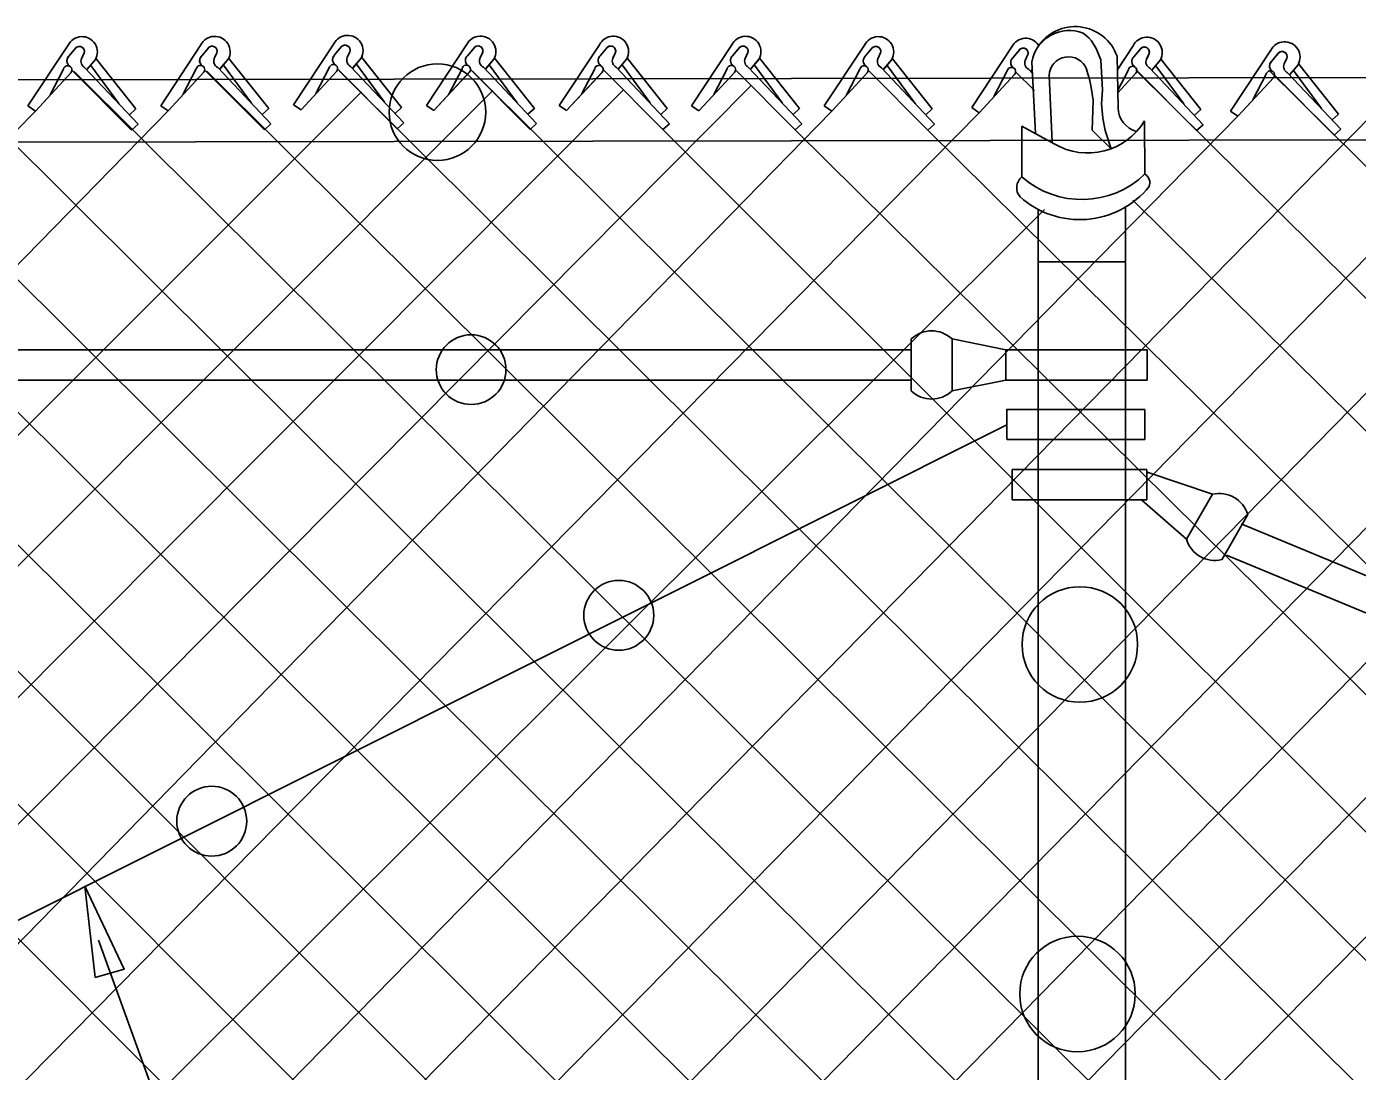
# Model space of a CAD drawing. Extents: x 0 to 1270, y 0 to 830.
# Drawn here: x 702.02 to 742.38, y 407.31 to 439.01 of the extents above; entities that cross this region are included whole.
import ezdxf

# ---------------------------------------------------------------- set-up
doc = ezdxf.new("R2010")
doc.units = 0
doc.layers.add('sb_Chainlink Fence', color=7, linetype='Continuous')
doc.layers.add('sb_Existing Structural Steel', color=7, linetype='Continuous')

msp = doc.modelspace()

# ---------------------------------------------------------------- linework, layer by layer
at = {"layer": 'sb_Chainlink Fence'}
for p, q in [((703.277, 438.445), (702.059, 436.601)), ((703.301, 438.111), (703.523, 438.374)), ((703.503, 438.353), (703.301, 438.111)), ((707.304, 438.453), (706.086, 436.609)), ((707.328, 438.119), (707.55, 438.383)), ((707.53, 438.361), (707.328, 438.119)), ((711.335, 438.483), (710.117, 436.639)), ((711.359, 438.149), (711.582, 438.412)), ((711.561, 438.391), (711.359, 438.149)), ((715.364, 438.461), (714.145, 436.616)), ((715.387, 438.127), (715.61, 438.39)), ((715.589, 438.368), (715.387, 438.127)), ((719.39, 438.458), (718.172, 436.614)), ((719.414, 438.124), (719.636, 438.387)), ((719.616, 438.366), (719.414, 438.124)), ((723.405, 438.455), (722.186, 436.611)), ((723.428, 438.121), (723.651, 438.385)), ((723.63, 438.363), (723.428, 438.121)), ((727.431, 438.445), (726.213, 436.601)), ((727.455, 438.111), (727.678, 438.374)), ((727.657, 438.353), (727.455, 438.111)), ((703.764, 438.21), (703.682, 438.033)), ((703.682, 438.039), (703.764, 438.206)), ((703.855, 437.715), (704.103, 438.008)), ((703.859, 437.72), (704.104, 438.009)), ((704.103, 438.008), (704.121, 438.042)), ((704.121, 438.042), (704.137, 438.079)), ((705.333, 436.513), (704.127, 438.03)), ((707.791, 438.218), (707.709, 438.041)), ((707.709, 438.047), (707.791, 438.214)), ((707.883, 437.724), (708.13, 438.017)), ((707.886, 437.728), (708.131, 438.018)), ((708.13, 438.017), (708.148, 438.051)), ((708.148, 438.051), (708.164, 438.087)), ((709.36, 436.521), (708.154, 438.038)), ((711.822, 438.248), (711.74, 438.071)), ((711.741, 438.077), (711.822, 438.244)), ((711.9, 437.737), (712.161, 438.047)), ((711.917, 437.758), (712.163, 438.048)), ((712.161, 438.047), (712.18, 438.081)), ((712.18, 438.081), (712.195, 438.117)), ((713.392, 436.551), (712.185, 438.068)), ((715.85, 438.226), (715.769, 438.048)), ((715.769, 438.055), (715.85, 438.222)), ((715.942, 437.731), (716.19, 438.024)), ((715.945, 437.736), (716.191, 438.025)), ((716.19, 438.024), (716.208, 438.058)), ((716.208, 438.058), (716.223, 438.095)), ((717.42, 436.528), (716.214, 438.046)), ((719.877, 438.223), (719.795, 438.046)), ((719.795, 438.052), (719.877, 438.219)), ((719.969, 437.728), (720.216, 438.021)), ((719.972, 437.733), (720.217, 438.022)), ((720.216, 438.021), (720.234, 438.055)), ((720.234, 438.055), (720.25, 438.092)), ((721.446, 436.526), (720.24, 438.043)), ((723.891, 438.22), (723.81, 438.043)), ((723.81, 438.049), (723.891, 438.216)), ((723.983, 437.726), (724.231, 438.019)), ((723.986, 437.73), (724.232, 438.02)), ((724.231, 438.019), (724.249, 438.053)), ((724.249, 438.053), (724.264, 438.089)), ((725.461, 436.523), (724.255, 438.04)), ((727.918, 438.21), (727.836, 438.033)), ((727.837, 438.039), (727.918, 438.206)), ((728.01, 437.715), (728.257, 438.008)), ((728.013, 437.72), (728.259, 438.009)), ((728.257, 438.008), (728.276, 438.042)), ((728.276, 438.042), (728.291, 438.079)), ((729.488, 436.513), (728.281, 438.03)), ((739.754, 438.29), (738.536, 436.445)), ((739.778, 437.955), (740, 438.219)), ((739.98, 438.197), (739.778, 437.955)), ((740.241, 438.054), (740.159, 437.877)), ((740.159, 437.883), (740.241, 438.05)), ((691.468, 437.549), (746.99, 382.258)), ((699.433, 437.644), (755.055, 382.285)), ((702.282, 436.448), (703.366, 437.617)), ((702.282, 436.448), (703.36, 437.61)), ((703.138, 437.717), (702.732, 436.942)), ((703.389, 437.692), (705.203, 435.87)), ((703.457, 437.652), (759.082, 382.295)), ((703.788, 437.763), (705.401, 436.05)), ((704.814, 436.679), (703.965, 437.834)), ((706.309, 436.457), (707.394, 437.625)), ((706.309, 436.457), (707.387, 437.619)), ((707.165, 437.726), (706.759, 436.95)), ((707.416, 437.7), (709.23, 435.879)), ((707.48, 437.659), (763.109, 382.287)), ((707.815, 437.771), (709.428, 436.058)), ((708.841, 436.687), (707.992, 437.842)), ((710.34, 436.486), (711.425, 437.655)), ((710.34, 436.486), (711.418, 437.648)), ((711.196, 437.756), (710.791, 436.98)), ((711.447, 437.73), (713.261, 435.909)), ((711.507, 437.662), (767.14, 382.257)), ((711.846, 437.801), (713.459, 436.088)), ((712.872, 436.717), (712.024, 437.872)), ((714.368, 436.464), (715.453, 437.633)), ((714.368, 436.464), (715.446, 437.626)), ((715.225, 437.733), (714.819, 436.957)), ((715.476, 437.708), (717.289, 435.886)), ((715.541, 437.659), (771.169, 382.279)), ((715.875, 437.779), (717.487, 436.065)), ((716.901, 436.695), (716.052, 437.849)), ((718.395, 436.461), (719.48, 437.63)), ((718.395, 436.461), (719.473, 437.623)), ((719.251, 437.73), (718.845, 436.955)), ((719.502, 437.705), (721.316, 435.883)), ((719.901, 437.776), (721.514, 436.063)), ((720.927, 436.692), (720.078, 437.847)), ((722.409, 436.459), (723.494, 437.627)), ((722.409, 436.459), (723.487, 437.62)), ((723.266, 437.728), (722.86, 436.952)), ((723.517, 437.702), (725.33, 435.881)), ((723.916, 437.773), (725.528, 436.06)), ((724.942, 436.689), (724.093, 437.844)), ((726.436, 436.448), (727.521, 437.617)), ((726.436, 436.448), (727.514, 437.61)), ((727.293, 437.717), (726.887, 436.942)), ((727.543, 437.692), (729.357, 435.87)), ((727.942, 437.763), (729.555, 436.05)), ((728.968, 436.679), (728.12, 437.834)), ((735.663, 437.689), (791.511, 382.315)), ((739.615, 437.562), (739.209, 436.786)), ((739.712, 437.671), (795.537, 382.318)), ((740.265, 437.607), (741.878, 435.894)), ((740.332, 437.56), (740.58, 437.853)), ((740.336, 437.564), (740.581, 437.854)), ((741.291, 436.523), (740.442, 437.678)), ((740.58, 437.853), (740.598, 437.887)), ((740.598, 437.887), (740.614, 437.923)), ((741.81, 436.357), (740.604, 437.875)), ((669.349, 382.146), (724, 437.235)), ((687.473, 437.513), (742.961, 382.236)), ((695.527, 437.52), (751.016, 382.261)), ((738.759, 436.293), (739.844, 437.461)), ((738.759, 436.293), (739.837, 437.455)), ((739.866, 437.536), (741.68, 435.715)), ((657.257, 382.109), (712.176, 437.033)), ((661.284, 382.112), (716.159, 437.073)), ((665.323, 382.136), (720.131, 437.097)), ((649.198, 382.117), (702.282, 436.448)), ((653.229, 382.087), (706.309, 436.457)), ((673.377, 382.138), (726.436, 436.448)), ((677.408, 382.108), (730.907, 436.398)), ((702.059, 436.601), (702.282, 436.448)), ((705.333, 436.513), (705.135, 436.333)), ((706.086, 436.609), (706.309, 436.457)), ((709.36, 436.521), (709.163, 436.342)), ((710.117, 436.639), (710.34, 436.486)), ((713.392, 436.551), (713.194, 436.372)), ((714.145, 436.616), (714.368, 436.464)), ((717.42, 436.528), (717.222, 436.349)), ((718.172, 436.614), (718.395, 436.461)), ((721.446, 436.526), (721.249, 436.346)), ((722.186, 436.611), (722.409, 436.459)), ((725.461, 436.523), (725.263, 436.344)), ((726.213, 436.601), (726.436, 436.448)), ((729.488, 436.513), (729.29, 436.333)), ((738.536, 436.445), (738.759, 436.293)), ((741.81, 436.357), (741.613, 436.178)), ((685.665, 382.172), (738.759, 436.293)), ((689.692, 382.182), (742.785, 436.29)), ((693.719, 382.174), (746.824, 436.266)), ((697.75, 382.144), (750.851, 436.256)), ((701.779, 382.167), (754.878, 436.264)), ((705.401, 436.05), (705.203, 435.87)), ((705.805, 382.169), (758.909, 436.294)), ((709.428, 436.058), (709.23, 435.879)), ((709.794, 382.2), (762.938, 436.272)), ((713.459, 436.088), (713.261, 435.909)), ((713.82, 382.21), (767.166, 436.23)), ((717.487, 436.065), (717.289, 435.886)), ((721.514, 436.063), (721.316, 435.883)), ((725.528, 436.06), (725.33, 435.881)), ((729.555, 436.05), (729.357, 435.87)), ((677.221, 435.844), (730.876, 382.264)), ((681.311, 435.851), (734.903, 382.274)), ((685.338, 435.862), (738.93, 382.266)), ((721.316, 435.883), (775.548, 381.679)), ((725.33, 435.881), (779.424, 382.331)), ((729.357, 435.87), (783.451, 382.323)), ((741.878, 435.894), (741.68, 435.715)), ((735.575, 433.747), (787.482, 382.293)), ((681.436, 382.13), (732.894, 433.464)), ((730.704, 338.038), (704.2, 411.292))]:
    msp.add_line(p, q, dxfattribs=at)
msp.add_lwpolyline([(704.1, 410.164), (703.783, 412.932), (704.981, 410.417)], close=True, dxfattribs=at)
for centre, radius, start, end in [((703.696, 438.238), 0.468, 330.7731, 153.6798), ((703.619, 438.255), 0.152, 342.5148, 140.1368), ((703.62, 438.256), 0.152, 340.7344, 129.2174), ((707.723, 438.246), 0.468, 330.7731, 153.6798), ((707.646, 438.264), 0.152, 342.5148, 140.1368), ((707.647, 438.265), 0.152, 340.7344, 129.2174), ((711.754, 438.276), 0.468, 330.7731, 153.6798), ((711.677, 438.294), 0.152, 342.5148, 140.1368), ((711.678, 438.294), 0.152, 340.7344, 129.2174), ((715.783, 438.254), 0.468, 330.7731, 153.6798), ((715.706, 438.271), 0.152, 342.5148, 140.1368), ((715.706, 438.272), 0.152, 340.7344, 129.2174), ((719.809, 438.251), 0.468, 330.7731, 153.6798), ((719.732, 438.268), 0.152, 342.5148, 140.1368), ((719.733, 438.269), 0.152, 340.7344, 129.2174), ((723.824, 438.248), 0.468, 330.7731, 153.6798), ((723.747, 438.266), 0.152, 342.5148, 140.1368), ((723.747, 438.266), 0.152, 340.7344, 129.2174), ((727.85, 438.238), 0.468, 330.7731, 153.6798), ((727.773, 438.255), 0.152, 342.5148, 140.1368), ((727.774, 438.256), 0.152, 340.7344, 129.2174), ((740.173, 438.082), 0.468, 330.7731, 153.6798), ((703.43, 437.969), 0.192, 140.2017, 233.0053), ((703.436, 437.969), 0.195, 133.6672, 232.2344), ((703.876, 437.953), 0.209, 156.4833, 245.1578), ((707.457, 437.977), 0.192, 140.2017, 233.0053), ((707.463, 437.978), 0.195, 133.6672, 232.2344), ((707.903, 437.961), 0.209, 156.4833, 245.1578), ((711.489, 438.007), 0.192, 140.2017, 233.0053), ((711.494, 438.007), 0.195, 133.6672, 232.2344), ((711.934, 437.991), 0.209, 156.4833, 245.1578), ((715.517, 437.985), 0.192, 140.2017, 233.0053), ((715.522, 437.985), 0.195, 133.6672, 232.2344), ((715.962, 437.969), 0.209, 156.4833, 245.1578), ((719.543, 437.982), 0.192, 140.2017, 233.0053), ((719.549, 437.982), 0.195, 133.6672, 232.2344), ((719.989, 437.966), 0.209, 156.4833, 245.1578), ((723.558, 437.979), 0.192, 140.2017, 233.0053), ((723.563, 437.98), 0.195, 133.6672, 232.2344), ((724.003, 437.963), 0.209, 156.4833, 245.1578), ((727.585, 437.969), 0.192, 140.2017, 233.0053), ((727.59, 437.969), 0.195, 133.6672, 232.2344), ((728.03, 437.953), 0.209, 156.4833, 245.1578), ((739.913, 437.814), 0.195, 133.6672, 232.2344), ((740.096, 438.1), 0.152, 342.5148, 140.1368), ((740.097, 438.101), 0.152, 340.7344, 129.2174), ((703.264, 437.695), 0.128, 319.0215, 170.0696), ((707.291, 437.704), 0.128, 319.0215, 170.0696), ((711.322, 437.733), 0.128, 319.0215, 170.0696), ((715.351, 437.711), 0.128, 319.0215, 170.0696), ((719.377, 437.708), 0.128, 319.0215, 170.0696), ((723.392, 437.706), 0.128, 319.0215, 170.0696), ((727.419, 437.695), 0.128, 319.0215, 170.0696), ((739.741, 437.54), 0.128, 319.0215, 170.0696), ((739.907, 437.814), 0.192, 140.2017, 233.0053), ((740.353, 437.798), 0.209, 156.4833, 245.1578)]:
    msp.add_arc(centre, radius, start, end, dxfattribs=at)
at = {"layer": 'sb_Existing Structural Steel'}
for p, q in [((734.064, 438.809), (734.178, 438.722)), ((731.902, 438.395), (730.684, 436.551)), ((734.178, 438.722), (734.236, 438.67)), ((734.236, 438.67), (734.312, 438.582)), ((734.312, 438.582), (734.458, 438.344)), ((735.576, 438.428), (735.09, 437.692)), ((735.6, 438.094), (735.823, 438.357)), ((731.926, 438.061), (732.148, 438.324)), ((732.128, 438.303), (731.926, 438.061)), ((732.389, 438.16), (732.307, 437.983)), ((732.307, 437.989), (732.389, 438.156)), ((734.603, 438.004), (734.458, 438.344)), ((734.647, 437.086), (734.603, 438.004)), ((735.095, 438.108), (735.13, 436.55)), ((735.802, 438.335), (735.6, 438.094)), ((736.063, 438.193), (735.981, 438.016)), ((735.982, 438.022), (736.063, 438.189)), ((736.155, 437.698), (736.402, 437.991)), ((736.158, 437.703), (736.404, 437.992)), ((736.402, 437.991), (736.421, 438.025)), ((736.421, 438.025), (736.436, 438.062)), ((737.633, 436.496), (736.426, 438.013)), ((265.287, 436.674), (831.299, 437.616)), ((730.907, 436.398), (731.992, 437.567)), ((730.907, 436.398), (731.985, 437.56)), ((731.763, 437.667), (731.358, 436.892)), ((732.014, 437.642), (732.585, 437.069)), ((732.413, 437.713), (732.528, 437.591)), ((732.481, 437.665), (732.529, 437.723)), ((732.484, 437.67), (732.523, 437.716)), ((732.508, 437.931), (732.619, 435.781)), ((734.151, 437.751), (734.266, 437.378)), ((735.105, 436.995), (735.659, 437.593)), ((735.437, 437.7), (735.106, 437.066)), ((735.111, 437.002), (735.666, 437.6)), ((735.688, 437.675), (737.502, 435.853)), ((736.087, 437.746), (737.7, 436.033)), ((737.113, 436.662), (736.265, 437.817)), ((733.033, 437.522), (733.121, 435.515)), ((734.266, 437.378), (734.31, 437.163)), ((734.31, 437.163), (734.363, 436.782)), ((734.363, 436.782), (734.336, 435.863)), ((734.622, 436.671), (734.647, 437.086)), ((730.684, 436.551), (730.907, 436.398)), ((734.656, 436.231), (734.622, 436.671)), ((737.633, 436.496), (737.435, 436.316)), ((733.18, 435.453), (732.199, 435.994)), ((732.199, 435.994), (732.208, 434.451)), ((734.73, 435.86), (734.656, 436.231)), ((735.926, 436.149), (735.939, 434.537)), ((737.7, 436.033), (737.502, 435.853)), ((734.91, 435.303), (734.336, 435.863)), ((734.91, 435.303), (734.73, 435.86)), ((735.346, 378.807), (735.346, 433.539)), ((732.702, 378.839), (732.702, 433.442)), ((732.68, 431.874), (735.368, 431.874)), ((728.848, 427.958), (728.848, 429.534)), ((731.723, 429.206), (730.086, 429.534)), ((730.086, 427.958), (730.086, 429.534)), ((642.002, 429.2), (728.849, 429.2)), ((731.716, 429.2), (736, 429.2)), ((731.723, 428.284), (731.723, 429.206)), ((736, 428.284), (736, 429.2)), ((642.002, 428.284), (728.849, 428.284)), ((731.723, 428.284), (730.086, 427.958)), ((731.73, 428.284), (736.003, 428.284)), ((731.751, 426.483), (731.751, 427.405)), ((731.751, 427.398), (735.938, 427.398)), ((735.938, 426.482), (735.938, 427.398)), ((699.926, 410.99), (731.749, 426.929)), ((731.757, 426.482), (735.938, 426.482)), ((731.907, 424.653), (731.907, 425.575)), ((735.996, 425.575), (731.907, 425.575)), ((735.996, 424.657), (735.996, 425.566)), ((736.008, 425.491), (737.984, 424.822)), ((735.996, 424.653), (731.907, 424.653)), ((735.843, 424.646), (737.196, 423.457)), ((737.984, 424.822), (737.196, 423.457)), ((739.056, 424.204), (738.267, 422.838)), ((827.382, 387.094), (738.859, 423.927)), ((826.945, 386.277), (738.407, 422.972))]:
    msp.add_line(p, q, dxfattribs=at)
msp.add_lwpolyline([(831.288, 435.728), (499.698, 435.153), (441.732, 435.023), (261.566, 434.845)], dxfattribs=at)
for centre, radius in [((714.478, 436.414), 1.465), ((715.5, 428.603), 1.057), ((719.978, 421.149), 1.06), ((733.963, 420.265), 1.752), ((707.633, 414.904), 1.06), ((733.891, 409.665), 1.752)]:
    msp.add_circle(centre, radius, dxfattribs=at)
for centre, radius, start, end in [((733.638, 437.746), 1.145, 68.1654, 170.6901), ((733.822, 437.661), 1.349, 19.3694, 147.4702), ((732.321, 438.188), 0.468, 33.5064, 153.6798), ((732.244, 438.205), 0.152, 342.5148, 140.1368), ((732.245, 438.206), 0.152, 340.7344, 129.2174), ((735.995, 438.221), 0.468, 330.7731, 153.6798), ((735.918, 438.238), 0.152, 342.5148, 140.1368), ((735.919, 438.239), 0.152, 340.7344, 129.2174), ((732.056, 437.919), 0.192, 140.2017, 233.0053), ((732.061, 437.919), 0.195, 133.6672, 232.2344), ((732.501, 437.903), 0.209, 156.4833, 245.1578), ((733.62, 437.507), 0.587, 20.3872, 178.5474), ((735.73, 437.952), 0.192, 140.2017, 233.0053), ((735.735, 437.952), 0.195, 133.6672, 232.2344), ((736.175, 437.936), 0.209, 156.4833, 245.1578), ((731.889, 437.645), 0.128, 319.0215, 170.0696), ((735.563, 437.678), 0.128, 319.0215, 170.0696), ((735.872, 436.546), 0.742, 179.6928, 255.2815), ((734.2, 437.194), 2.018, 239.6437, 328.8146), ((732.472, 434.118), 0.425, 128.4858, 220.3398), ((734.025, 436.512), 2.748, 228.5933, 314.1189), ((735.764, 434.267), 0.322, 339.5752, 57.1594), ((733.958, 435.872), 2.719, 228.2691, 320.8188), ((729.467, 428.879), 0.901, 46.6143, 133.3857), ((729.467, 428.612), 0.901, 226.6143, 313.3857), ((738.192, 423.946), 0.901, 16.6143, 103.3857), ((738.059, 423.715), 0.901, 196.6143, 283.3857)]:
    msp.add_arc(centre, radius, start, end, dxfattribs=at)

doc.saveas('drawing.dxf')
